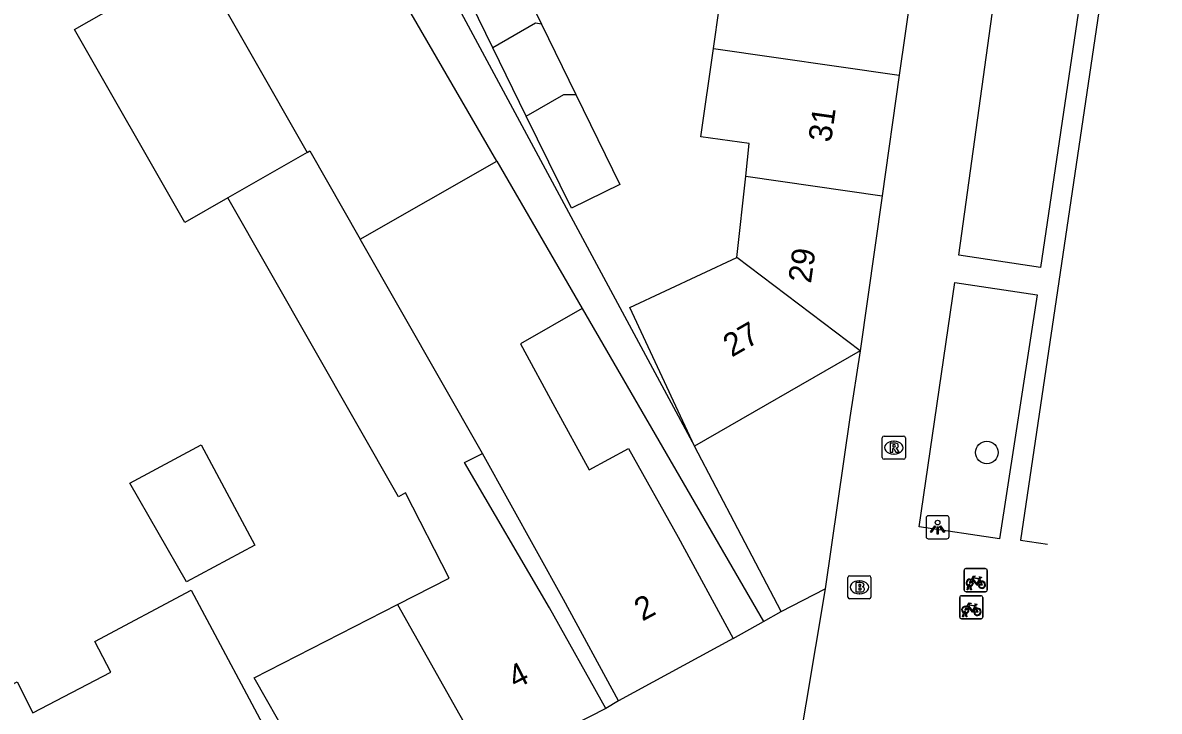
# Model space of a CAD drawing. Extents: x 160379 to 161131, y 383940 to 384849.
# Drawn here: x 161065.71 to 161115.01, y 384084.68 to 384114.54 of the extents above; entities that cross this region are included whole.
import ezdxf

# ---------------------------------------------------------------- set-up
doc = ezdxf.new("R2010")
doc.units = 0
for name, color, linetype in [('IMGEO_Boom', 7, 'Continuous'), ('IMGEO_Brandkraan', 7, 'Continuous'), ('IMGEO_Fietsenrek', 7, 'Continuous'), ('IMGEO_Lichtpunt', 7, 'Continuous'), ('IMGEO_Pand', 7, 'Continuous'), ('IMGEO_Pand_nummerreeks', 7, 'Continuous'), ('IMGEO_Rioolput', 7, 'Continuous'), ('IMGEO_Voetpad_open', 7, 'Continuous')]:
    doc.layers.add(name, color=color, linetype=linetype)

msp = doc.modelspace()

# ---------------------------------------------------------------- linework, layer by layer
at = {"layer": 'IMGEO_Boom'}
msp.add_circle((161107.534, 384095.909), 0.489, dxfattribs=at)
at = {"layer": 'IMGEO_Brandkraan'}
for p, q in [((161101.505, 384089.636), (161101.505, 384090.488)), ((161101.58, 384090.562), (161102.432, 384090.562)), ((161102.506, 384090.488), (161102.506, 384089.636)), ((161101.993, 384090.342), (161102.018, 384090.342)), ((161102.432, 384089.562), (161101.58, 384089.562)), ((161102.016, 384089.782), (161101.991, 384089.782))]:
    msp.add_line(p, q, dxfattribs=at)
for points in [[(161101.505, 384089.636), (161101.505, 384090.488)], [(161101.58, 384090.562), (161102.432, 384090.562)], [(161102.506, 384090.488), (161102.506, 384089.636)], [(161101.853, 384090.262), (161101.853, 384089.862), (161102.066, 384089.862)], [(161102.084, 384090.262), (161101.853, 384090.262)], [(161102.032, 384090.181), (161101.978, 384090.181), (161101.978, 384090.105)], [(161101.978, 384090.105), (161102.031, 384090.105)], [(161102.04, 384090.029), (161101.978, 384090.029), (161101.978, 384089.948)], [(161102.432, 384089.562), (161101.58, 384089.562)], [(161101.978, 384089.948), (161102.04, 384089.948)]]:
    msp.add_lwpolyline(points, dxfattribs=at)
for centre, radius, start, end in [((161101.582, 384090.486), 0.0765, 91.552, 178.448), ((161101.582, 384090.486), 0.0765, 91.552, 178.448), ((161102.43, 384090.486), 0.0765, 1.552, 88.448), ((161102.43, 384090.486), 0.0765, 1.552, 88.448), ((161102.033, 384090.143), 0.0379, 267.8285, 90.9355), ((161102.041, 384089.988), 0.0404, 269.8759, 90.5077), ((161102.088, 384090.117), 0.145, 59.4692, 91.5367), ((161102.113, 384090.164), 0.0922, 285.5137, 58.1501), ((161102.118, 384089.972), 0.105, 301.3115, 78.989), ((161101.582, 384089.638), 0.0765, 181.552, 268.448), ((161101.582, 384089.638), 0.0765, 181.552, 268.448), ((161102.072, 384090.113), 0.251, 268.6676, 293.5347), ((161102.43, 384089.638), 0.0765, 271.552, 358.448), ((161102.43, 384089.638), 0.0765, 271.552, 358.448)]:
    msp.add_arc(centre, radius, start, end, dxfattribs=at)
for centre, major_axis, ratio, start_param, end_param in [((161101.992, 384090.062), (-0.387, 0.002), 0.722429, 4.712389, 7.853982), ((161102.017, 384090.062), (-0.39, 0.002), 0.717154, 1.570796, 4.712389)]:
    msp.add_ellipse(centre, major_axis=major_axis, ratio=ratio, start_param=start_param, end_param=end_param, dxfattribs=at)
at = {"layer": 'IMGEO_Fietsenrek'}
for p, q in [((161106.548, 384089.945), (161106.548, 384090.786)), ((161106.548, 384090.786), (161106.548, 384089.945)), ((161106.623, 384090.87), (161107.464, 384090.87)), ((161107.464, 384090.87), (161106.623, 384090.87)), ((161107.548, 384090.795), (161107.548, 384089.954)), ((161107.548, 384089.954), (161107.548, 384090.795)), ((161106.675, 384089.954), (161106.714, 384090.114)), ((161106.744, 384090.102), (161106.709, 384089.954)), ((161106.786, 384090.126), (161106.785, 384090.13)), ((161106.827, 384089.954), (161106.793, 384090.096)), ((161106.817, 384090.137), (161106.818, 384090.13)), ((161106.825, 384090.1), (161106.86, 384089.954)), ((161107.235, 384090.419), (161107.271, 384090.324)), ((161106.356, 384088.771), (161106.356, 384089.612)), ((161106.356, 384089.612), (161106.356, 384088.771)), ((161106.431, 384089.696), (161107.272, 384089.696)), ((161107.272, 384089.696), (161106.431, 384089.696)), ((161107.473, 384089.87), (161106.632, 384089.87)), ((161106.632, 384089.87), (161107.473, 384089.87)), ((161106.709, 384089.954), (161106.675, 384089.954)), ((161106.86, 384089.954), (161106.827, 384089.954)), ((161107.356, 384089.621), (161107.356, 384088.78)), ((161107.356, 384088.78), (161107.356, 384089.621)), ((161107.043, 384089.245), (161107.079, 384089.15)), ((161107.281, 384088.696), (161106.44, 384088.696)), ((161106.44, 384088.696), (161107.281, 384088.696)), ((161106.483, 384088.78), (161106.522, 384088.94)), ((161106.517, 384088.78), (161106.483, 384088.78)), ((161106.552, 384088.928), (161106.517, 384088.78)), ((161106.594, 384088.952), (161106.593, 384088.956)), ((161106.635, 384088.78), (161106.601, 384088.922)), ((161106.625, 384088.963), (161106.626, 384088.956)), ((161106.633, 384088.926), (161106.668, 384088.78)), ((161106.668, 384088.78), (161106.635, 384088.78))]:
    msp.add_line(p, q, dxfattribs=at)
for points in [[(161106.861, 384090.396), (161106.956, 384090.56), (161107.042, 384090.546), (161107.044, 384090.537), (161106.988, 384090.526), (161106.961, 384090.481), (161107.217, 384090.44)], [(161107.204, 384090.415), (161106.947, 384090.456), (161106.93, 384090.427), (161107.097, 384090.207), (161107.204, 384090.415)], [(161107.217, 384090.44), (161107.242, 384090.489), (161107.236, 384090.493), (161107.213, 384090.497), (161107.201, 384090.504), (161107.2, 384090.507), (161107.202, 384090.512), (161107.297, 384090.497), (161107.299, 384090.487), (161107.289, 384090.474), (161107.277, 384090.468), (161107.263, 384090.474), (161107.235, 384090.419)], [(161106.882, 384090.344), (161106.83, 384090.254), (161106.79, 384090.229), (161106.791, 384090.276), (161106.846, 384090.37)], [(161107.157, 384090.152), (161107.107, 384090.152), (161106.916, 384090.403), (161106.897, 384090.371)], [(161107.252, 384090.317), (161107.222, 384090.394), (161107.113, 384090.176), (161107.156, 384090.176)], [(161107.186, 384090.176), (161107.306, 384090.175), (161107.262, 384090.289)], [(161107.282, 384090.296), (161107.337, 384090.151), (161107.187, 384090.151)], [(161106.69, 384089.17), (161106.638, 384089.08), (161106.598, 384089.055), (161106.599, 384089.102), (161106.654, 384089.196)], [(161106.669, 384089.222), (161106.764, 384089.386), (161106.85, 384089.372), (161106.852, 384089.363), (161106.796, 384089.352), (161106.769, 384089.307), (161107.025, 384089.266)], [(161106.965, 384088.978), (161106.915, 384088.978), (161106.724, 384089.229), (161106.705, 384089.197)], [(161107.012, 384089.241), (161106.755, 384089.282), (161106.738, 384089.253), (161106.905, 384089.033), (161107.012, 384089.241)], [(161107.06, 384089.143), (161107.03, 384089.22), (161106.921, 384089.002), (161106.964, 384089.002)], [(161106.994, 384089.002), (161107.114, 384089.001), (161107.07, 384089.115)], [(161107.09, 384089.122), (161107.145, 384088.977), (161106.995, 384088.977)], [(161107.025, 384089.266), (161107.05, 384089.315), (161107.044, 384089.319), (161107.021, 384089.323), (161107.009, 384089.33), (161107.008, 384089.333), (161107.01, 384089.338), (161107.105, 384089.323), (161107.107, 384089.313), (161107.097, 384089.3), (161107.085, 384089.294), (161107.071, 384089.3), (161107.043, 384089.245)]]:
    msp.add_lwpolyline(points, dxfattribs=at)
for centre, radius, start, end in [((161106.626, 384090.792), 0.0779, 92.4484, 184.2845), ((161106.626, 384090.792), 0.0779, 92.4484, 184.2845), ((161107.47, 384090.792), 0.0779, 2.4484, 94.2845), ((161107.47, 384090.792), 0.0779, 2.4484, 94.2845), ((161106.788, 384090.255), 0.159, 62.6766, 242.1369), ((161106.788, 384090.255), 0.129, 63.3192, 238.903), ((161106.768, 384090.126), 0.0499, 12.8025, 158.6934), ((161106.788, 384090.255), 0.159, 253.9967, 271.7867), ((161106.768, 384090.126), 0.0174, 12.8025, 163.4502), ((161106.788, 384090.255), 0.129, 253.415, 269.0204), ((161106.788, 384090.255), 0.129, 283.6043, 43.4302), ((161106.788, 384090.255), 0.159, 283.5766, 46.6042), ((161107.315, 384090.171), 0.159, 113.3408, 178.3217), ((161107.315, 384090.171), 0.159, 187.0065, 105.7708), ((161107.315, 384090.171), 0.129, 113.923, 177.9556), ((161107.315, 384090.171), 0.129, 188.6715, 104.5883), ((161106.434, 384089.618), 0.0779, 92.4484, 184.2845), ((161106.434, 384089.618), 0.0779, 92.4484, 184.2845), ((161106.626, 384089.948), 0.0779, 182.4484, 274.2845), ((161106.626, 384089.948), 0.0779, 182.4484, 274.2845), ((161107.278, 384089.618), 0.0779, 2.4484, 94.2845), ((161107.278, 384089.618), 0.0779, 2.4484, 94.2845), ((161107.47, 384089.948), 0.0779, 272.4484, 4.2845), ((161107.47, 384089.948), 0.0779, 272.4484, 4.2845), ((161106.596, 384089.081), 0.159, 62.6766, 242.1369), ((161106.596, 384089.081), 0.129, 63.3192, 238.903), ((161106.576, 384088.952), 0.0499, 12.8025, 158.6934), ((161106.596, 384089.081), 0.129, 283.6043, 43.4302), ((161106.596, 384089.081), 0.159, 283.5766, 46.6042), ((161107.123, 384088.997), 0.159, 113.3408, 178.3217), ((161107.123, 384088.997), 0.159, 187.0065, 105.7708), ((161107.123, 384088.997), 0.129, 113.923, 177.9556), ((161107.123, 384088.997), 0.129, 188.6715, 104.5883), ((161106.434, 384088.774), 0.0779, 182.4484, 274.2845), ((161106.434, 384088.774), 0.0779, 182.4484, 274.2845), ((161106.596, 384089.081), 0.159, 253.9967, 271.7867), ((161106.576, 384088.952), 0.0174, 12.8025, 163.4502), ((161106.596, 384089.081), 0.129, 253.415, 269.0204), ((161107.278, 384088.774), 0.0779, 272.4484, 4.2845), ((161107.278, 384088.774), 0.0779, 272.4484, 4.2845)]:
    msp.add_arc(centre, radius, start, end, dxfattribs=at)
at = {"layer": 'IMGEO_Lichtpunt'}
for p, q in [((161104.896, 384093.068), (161104.896, 384092.261)), ((161104.896, 384093.068), (161104.896, 384092.261)), ((161105.798, 384093.163), (161104.99, 384093.163)), ((161105.798, 384093.163), (161104.99, 384093.163)), ((161105.892, 384092.261), (161105.892, 384093.068)), ((161105.892, 384092.261), (161105.892, 384093.068)), ((161104.99, 384092.167), (161105.798, 384092.167)), ((161104.99, 384092.167), (161105.798, 384092.167))]:
    msp.add_line(p, q, dxfattribs=at)
for points in [[(161105.27, 384092.732), (161105.309, 384092.704), (161105.121, 384092.442), (161105.083, 384092.469), (161105.27, 384092.732)], [(161105.372, 384092.684), (161105.419, 384092.684), (161105.419, 384092.362), (161105.372, 384092.362), (161105.372, 384092.684)], [(161105.482, 384092.704), (161105.52, 384092.731), (161105.707, 384092.469), (161105.668, 384092.441), (161105.482, 384092.704)]]:
    msp.add_lwpolyline(points, dxfattribs=at)
msp.add_circle((161105.395, 384092.866), 0.0994, dxfattribs=at)
for centre, start, end in [((161104.99, 384093.068), 90, 180), ((161104.99, 384093.068), 90, 180), ((161105.798, 384093.068), 0, 90), ((161105.798, 384093.068), 0, 90), ((161104.99, 384092.261), 180, 270), ((161104.99, 384092.261), 180, 270), ((161105.798, 384092.261), 270, 0), ((161105.798, 384092.261), 270, 360)]:
    msp.add_arc(centre, 0.0946, start, end, dxfattribs=at)
at = {"layer": 'IMGEO_Pand'}
for points in [[(161086.106, 384113.457), (161083.309, 384119.175), (161087.621, 384121.284), (161088.847, 384118.778), (161086.641, 384117.699), (161088.213, 384114.485)], [(161095.67, 384113.423), (161096.414, 384118.65)], [(161074.6, 384106.953), (161072.732, 384105.887), (161067.954, 384114.257), (161073.271, 384117.293), (161078.05, 384108.923)], [(161104.481, 384117.501), (161103.735, 384112.273)], [(161088.213, 384114.485), (161087.947, 384114.523), (161086.106, 384113.457)], [(161088.213, 384114.485), (161089.704, 384111.437)], [(161087.554, 384110.497), (161086.106, 384113.457)], [(161097.073, 384107.889), (161097.225, 384109.304), (161095.126, 384109.603), (161095.67, 384113.423)], [(161095.67, 384113.423), (161103.735, 384112.273)], [(161103.735, 384112.273), (161102.99, 384107.045)], [(161089.704, 384111.437), (161091.616, 384107.528), (161089.51, 384106.498), (161087.554, 384110.497)], [(161087.554, 384110.497), (161089.179, 384111.437), (161089.704, 384111.437)], [(161078.05, 384108.923), (161074.6, 384106.953)], [(161078.05, 384108.923), (161078.159, 384108.985), (161080.343, 384105.162)], [(161080.343, 384105.162), (161086.27, 384108.544)], [(161086.27, 384108.544), (161089.97, 384102.157)], [(161096.693, 384104.365), (161097.073, 384107.889)], [(161097.073, 384107.889), (161102.99, 384107.045)], [(161081.968, 384089.312), (161084.203, 384090.453), (161082.309, 384094.162), (161082.011, 384093.981), (161074.6, 384106.953)], [(161102.99, 384107.045), (161102.03, 384100.315)], [(161085.652, 384095.87), (161080.343, 384105.162)], [(161094.849, 384096.182), (161092.732, 384100.712), (161092.042, 384102.188), (161096.693, 384104.365)], [(161102.03, 384100.315), (161096.693, 384104.365)], [(161089.97, 384102.157), (161087.302, 384100.619), (161088.792, 384097.879), (161090.273, 384095.155), (161091.988, 384096.086), (161094.142, 384092.235), (161096.524, 384087.839)], [(161102.03, 384100.315), (161094.849, 384096.182)], [(161075.778, 384091.888), (161072.813, 384090.302), (161070.355, 384094.581), (161073.452, 384096.237), (161075.778, 384091.888)], [(161091.01, 384084.811), (161088.561, 384089.171), (161084.877, 384095.474), (161085.652, 384095.87)], [(161091.55, 384085.135), (161089.162, 384089.528), (161085.652, 384095.87)], [(161066.149, 384084.612), (161069.527, 384086.376), (161068.833, 384087.705), (161073.012, 384089.93), (161076.673, 384083.086), (161079.031, 384078.677)], [(161079.75, 384079.061), (161077.291, 384083.415), (161075.753, 384086.139), (161081.968, 384089.312)], [(161081.968, 384089.312), (161085.949, 384082.226)], [(161057.479, 384086.551), (161057.345, 384086.808), (161060.522, 384088.46), (161062.6, 384084.464), (161065.468, 384085.956), (161066.149, 384084.612)], [(161096.524, 384087.839), (161091.55, 384085.135)], [(161091.01, 384084.811), (161085.949, 384082.226)]]:
    msp.add_lwpolyline(points, dxfattribs=at)
at = {"layer": 'IMGEO_Rioolput'}
for p, q in [((161102.997, 384095.69), (161102.997, 384096.542)), ((161103.072, 384096.616), (161103.924, 384096.616)), ((161103.485, 384096.396), (161103.51, 384096.396)), ((161103.998, 384096.542), (161103.998, 384095.69)), ((161103.924, 384095.616), (161103.072, 384095.616)), ((161103.508, 384095.836), (161103.483, 384095.836))]:
    msp.add_line(p, q, dxfattribs=at)
for points in [[(161102.997, 384095.69), (161102.997, 384096.542)], [(161103.072, 384096.616), (161103.924, 384096.616)], [(161103.998, 384096.542), (161103.998, 384095.69)], [(161103.586, 384096.314), (161103.334, 384096.316), (161103.334, 384095.916)], [(161103.334, 384095.916), (161103.458, 384095.916), (161103.458, 384096.078), (161103.469, 384096.078)], [(161103.512, 384096.235), (161103.458, 384096.235), (161103.458, 384096.154)], [(161103.458, 384096.154), (161103.51, 384096.154)], [(161103.516, 384096.049), (161103.587, 384095.916), (161103.727, 384095.916), (161103.662, 384096.042)], [(161103.924, 384095.616), (161103.072, 384095.616)]]:
    msp.add_lwpolyline(points, dxfattribs=at)
for centre, radius, start, end in [((161103.074, 384096.54), 0.0765, 91.552, 178.448), ((161103.074, 384096.54), 0.0765, 91.552, 178.448), ((161103.922, 384096.54), 0.0765, 1.552, 88.448), ((161103.922, 384096.54), 0.0765, 1.552, 88.448), ((161103.468, 384096.025), 0.0533, 26.0293, 88.6989), ((161103.494, 384096.343), 0.19, 274.7715, 282.9687), ((161103.518, 384096.139), 0.0964, 77.0061, 93.1865), ((161103.532, 384096.196), 0.0378, 276.6634, 79.6772), ((161103.585, 384096.204), 0.109, 350.3612, 89.416), ((161103.583, 384096.204), 0.112, 277.5842, 350.9817), ((161103.567, 384095.989), 0.108, 29.5134, 73.7905), ((161103.074, 384095.692), 0.0765, 181.552, 268.448), ((161103.074, 384095.692), 0.0765, 181.552, 268.448), ((161103.922, 384095.692), 0.0765, 271.552, 358.448), ((161103.922, 384095.692), 0.0765, 271.552, 358.448)]:
    msp.add_arc(centre, radius, start, end, dxfattribs=at)
for centre, major_axis, ratio, start_param, end_param in [((161103.484, 384096.116), (-0.387, 0.002), 0.722429, 4.712389, 7.853982), ((161103.509, 384096.116), (-0.39, 0.002), 0.717154, 1.570796, 4.712389)]:
    msp.add_ellipse(centre, major_axis=major_axis, ratio=ratio, start_param=start_param, end_param=end_param, dxfattribs=at)
at = {"layer": 'IMGEO_Voetpad_open'}
for points in [[(161115.013, 384127.711), (161114.292, 384127.83), (161108.991, 384092.109), (161110.171, 384091.93)], [(161090.107, 384124.518), (161090.652, 384124.804), (161091.334, 384123.502), (161088.28, 384121.903), (161083.002, 384119.14), (161082.602, 384118.93), (161094.849, 384096.182)], [(161086.27, 384108.544), (161080.197, 384119.027), (161080.06, 384119.264), (161082.462, 384120.52)], [(161106.317, 384104.471), (161107.957, 384116.292), (161111.608, 384115.755), (161109.864, 384103.932), (161106.317, 384104.471)], [(161104.6, 384092.676), (161106.139, 384103.274), (161109.71, 384102.751), (161108.089, 384092.161), (161104.6, 384092.676)], [(161089.97, 384102.157), (161097.85, 384088.584)], [(161102.03, 384100.315), (161101.582, 384097.418), (161100.519, 384090)], [(161098.614, 384089.014), (161094.849, 384096.182)], [(161098.614, 384089.014), (161100.519, 384090)], [(161100.519, 384090), (161099.265, 384082.49)], [(161097.85, 384088.584), (161098.614, 384089.014)], [(161096.524, 384087.839), (161097.85, 384088.584)], [(161091.55, 384085.135), (161091.01, 384084.811)]]:
    msp.add_lwpolyline(points, dxfattribs=at)

# ---------------------------------------------------------------- texts
at = {"layer": 'IMGEO_Pand_nummerreeks'}
for s, rotation, p in [('31', 81.8856, (161100.771, 384109.329)), ('29', 81.8818, (161099.899, 384103.219)), ('27', 29.9224, (161096.466, 384100.02)), ('2', 28.5276, (161092.59, 384088.569)), ('4', 27.0493, (161087.088, 384085.637))]:
    msp.add_text(s, height=1, rotation=rotation, dxfattribs=at).set_placement(p)

doc.saveas('drawing.dxf')
